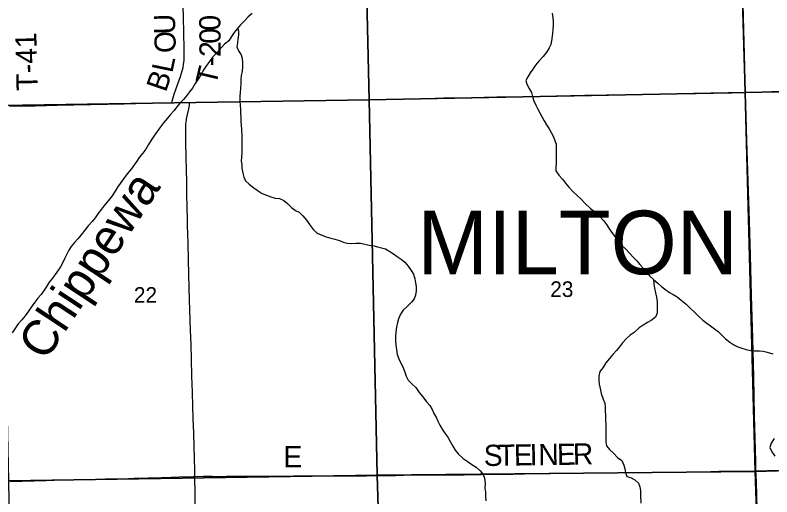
# Model space of a CAD drawing. Extents: x 1985906 to 2360102, y 891258 to 1222054.
# Drawn here: x 2156218 to 2166946, y 1068180 to 1075002 of the extents above; entities that cross this region are included whole.
import ezdxf

# ---------------------------------------------------------------- set-up
doc = ezdxf.new("R2010")
doc.units = 0
for name, color, linetype in [('GM_X_County_Road', 7, 'Continuous'), ('GM_X_Minor_River', 7, 'Continuous'), ('GM_X_Minor_River_Text', 7, 'Continuous'), ('GM_X_Section', 7, 'Continuous'), ('GM_X_Section_Text', 7, 'Continuous'), ('GM_X_State_Route', 7, 'Continuous'), ('GM_X_Township_Road', 7, 'Continuous'), ('GM_X_Township_Road_Text', 7, 'Continuous'), ('GM_X_Township_Text', 7, 'Continuous')]:
    doc.layers.add(name, color=color, linetype=linetype)

msp = doc.modelspace()

# ---------------------------------------------------------------- linework, layer by layer
at = {"layer": 'GM_X_County_Road'}
for points in [[(2166570, 1073908), (2166569, 1073934), (2166555, 1074409), (2166536, 1075049), (2166527, 1075295), (2166502, 1076082), (2166499, 1076153), (2166498, 1076198), (2166500, 1076236), (2166502, 1076276), (2166505, 1076312), (2166512, 1076365), (2166520, 1076411), (2166527, 1076443), (2166535, 1076473), (2166543, 1076506), (2166558, 1076552), (2166581, 1076613), (2166611, 1076692), (2166648, 1076782)], [(2166721, 1068548), (2166717, 1068685), (2166702, 1069324), (2166689, 1069882), (2166675, 1070423), (2166659, 1071030), (2166643, 1071605), (2166627, 1072080), (2166590, 1073228), (2166570, 1073908)], [(2158766, 1068469), (2158765, 1068547), (2158760, 1068728), (2158755, 1068891), (2158750, 1069088), (2158744, 1069284), (2158738, 1069465), (2158732, 1069662), (2158724, 1069891), (2158718, 1070137), (2158711, 1070334), (2158704, 1070547), (2158696, 1070826), (2158691, 1070974), (2158685, 1071138), (2158676, 1071530), (2158670, 1071777), (2158663, 1072024), (2158659, 1072170), (2158658, 1072229), (2158655, 1072351), (2158654, 1072397), (2158651, 1072647), (2158647, 1072811), (2158644, 1072992), (2158640, 1073211), (2158637, 1073319), (2158637, 1073417), (2158639, 1073467), (2158642, 1073488), (2158645, 1073515), (2158649, 1073538), (2158652, 1073551), (2158680, 1073675), (2158685, 1073701), (2158688, 1073723), (2158689, 1073738), (2158688, 1073750), (2158688, 1073765)], [(2158772, 1068006), (2158770, 1068236), (2158766, 1068449), (2158766, 1068469)], [(2166893, 1063230), (2166893, 1063241), (2166887, 1063372), (2166880, 1063552), (2166876, 1063683), (2166871, 1063814), (2166860, 1064125), (2166843, 1064551), (2166831, 1064879), (2166806, 1065551), (2166793, 1065945), (2166774, 1066651), (2166769, 1066831), (2166744, 1067717), (2166731, 1068225), (2166722, 1068504), (2166721, 1068548)]]:
    msp.add_lwpolyline(points, dxfattribs=at)
at = {"layer": 'GM_X_Minor_River'}
for points in [[(2159579, 1075024), (2159523, 1074977), (2159468, 1074922), (2159414, 1074866), (2159366, 1074809), (2159324, 1074757), (2159285, 1074700), (2159245, 1074637), (2159185, 1074591), (2159076, 1074469), (2159018, 1074406), (2158972, 1074346), (2158929, 1074289), (2158893, 1074231), (2158853, 1074164), (2158812, 1074096), (2158770, 1074035), (2158731, 1073970), (2158689, 1073916), (2158645, 1073861), (2158604, 1073809), (2158558, 1073758), (2158512, 1073705), (2158470, 1073651), (2158419, 1073594), (2158377, 1073542), (2158323, 1073477), (2158277, 1073418), (2158230, 1073354), (2158186, 1073289), (2158147, 1073230), (2158109, 1073170), (2158071, 1073105), (2158028, 1073045), (2157978, 1072986), (2157944, 1072932), (2157865, 1072822), (2157807, 1072754), (2157770, 1072701), (2157670, 1072564), (2157637, 1072511), (2157593, 1072445), (2157535, 1072372), (2157486, 1072313), (2157442, 1072255), (2157392, 1072186), (2157351, 1072133), (2157311, 1072079), (2157255, 1072020), (2157206, 1071959), (2157156, 1071891), (2157106, 1071834), (2157061, 1071780), (2157013, 1071727), (2156979, 1071674), (2156944, 1071606), (2156918, 1071551), (2156888, 1071491), (2156861, 1071439), (2156811, 1071364), (2156748, 1071279), (2156702, 1071220), (2156656, 1071152), (2156585, 1071047), (2156539, 1070994), (2156495, 1070937), (2156458, 1070883), (2156408, 1070812), (2156359, 1070746), (2156313, 1070689), (2156261, 1070632), (2156221, 1070576), (2156176, 1070505)], [(2163831, 1075031), (2163842, 1074963), (2163846, 1074911), (2163845, 1074851), (2163839, 1074797), (2163836, 1074742), (2163821, 1074638), (2163811, 1074588), (2163787, 1074537), (2163758, 1074483), (2163704, 1074416), (2163642, 1074351), (2163595, 1074295), (2163557, 1074238), (2163521, 1074184), (2163486, 1074127), (2163460, 1074077), (2163472, 1074025), (2163507, 1073963), (2163538, 1073907), (2163554, 1073849), (2163573, 1073789), (2163598, 1073729), (2163626, 1073671), (2163661, 1073609), (2163688, 1073557), (2163718, 1073503), (2163751, 1073447), (2163790, 1073390), (2163816, 1073338), (2163849, 1073280), (2163871, 1073228), (2163886, 1073176), (2163887, 1073112), (2163889, 1073059), (2163888, 1073007), (2163888, 1072955), (2163886, 1072903), (2163885, 1072851), (2163885, 1072796), (2163924, 1072735), (2163979, 1072679), (2164020, 1072621), (2164068, 1072567), (2164127, 1072502), (2164180, 1072452), (2164243, 1072394), (2164295, 1072341), (2164374, 1072265), (2164435, 1072218), (2164500, 1072160), (2164557, 1072092), (2164602, 1072039), (2164634, 1071987), (2164673, 1071927), (2164720, 1071865), (2164768, 1071805), (2164821, 1071740), (2164874, 1071688), (2164933, 1071626), (2164980, 1071573), (2165030, 1071523), (2165075, 1071471), (2165124, 1071415), (2165170, 1071364)], [(2159375, 1074819), (2159385, 1074769), (2159383, 1074719), (2159377, 1074665), (2159370, 1074610), (2159362, 1074552), (2159385, 1074498), (2159424, 1074442), (2159438, 1074386), (2159441, 1074332), (2159443, 1074276), (2159436, 1074206), (2159422, 1074145), (2159419, 1074089), (2159419, 1074037), (2159412, 1073963), (2159406, 1073906), (2159405, 1073856), (2159405, 1073786), (2159408, 1073728), (2159411, 1073664), (2159413, 1073608), (2159416, 1073555), (2159418, 1073501), (2159423, 1073441), (2159425, 1073389), (2159430, 1073281), (2159431, 1073160), (2159432, 1073104), (2159430, 1073054), (2159425, 1072992), (2159423, 1072935), (2159430, 1072885), (2159434, 1072833), (2159447, 1072763), (2159459, 1072709), (2159482, 1072655), (2159537, 1072609), (2159603, 1072558), (2159664, 1072512), (2159721, 1072475), (2159842, 1072428), (2159904, 1072412), (2159965, 1072405), (2160025, 1072379), (2160080, 1072333), (2160138, 1072278), (2160193, 1072234), (2160246, 1072211), (2160296, 1072161), (2160353, 1072093), (2160392, 1072037), (2160449, 1071962), (2160501, 1071914), (2160564, 1071887), (2160629, 1071861), (2160693, 1071844), (2160749, 1071828), (2160814, 1071809), (2160868, 1071789), (2160923, 1071773), (2160993, 1071770), (2161049, 1071773), (2161114, 1071773), (2161174, 1071760), (2161238, 1071746), (2161305, 1071733), (2161357, 1071723), (2161470, 1071692), (2161531, 1071657), (2161583, 1071621), (2161636, 1071584), (2161690, 1071544), (2161743, 1071502), (2161792, 1071448), (2161832, 1071387), (2161867, 1071333), (2161884, 1071267), (2161896, 1071209), (2161903, 1071159), (2161901, 1071096), (2161892, 1071038), (2161876, 1070986), (2161837, 1070935), (2161777, 1070878), (2161719, 1070826), (2161679, 1070765), (2161652, 1070699), (2161638, 1070648), (2161623, 1070582), (2161615, 1070512), (2161610, 1070452), (2161610, 1070391), (2161615, 1070327), (2161624, 1070265), (2161636, 1070197), (2161659, 1070137), (2161688, 1070075), (2161714, 1070023), (2161737, 1069961), (2161760, 1069887)], [(2165170, 1071364), (2165213, 1071308), (2165268, 1071260), (2165330, 1071205), (2165387, 1071155), (2165444, 1071111), (2165494, 1071076), (2165547, 1071046), (2165604, 1071011), (2165658, 1070967), (2165729, 1070907), (2165790, 1070854), (2165851, 1070796), (2165917, 1070731), (2165968, 1070683), (2166025, 1070639), (2166077, 1070604), (2166134, 1070560), (2166185, 1070522), (2166237, 1070469), (2166290, 1070419), (2166351, 1070369), (2166407, 1070332), (2166464, 1070306), (2166522, 1070285), (2166581, 1070265), (2166643, 1070254), (2166702, 1070246), (2166772, 1070247), (2166824, 1070243), (2166881, 1070228), (2166959, 1070207)], [(2165268, 1071260), (2165272, 1071194), (2165283, 1071134), (2165296, 1071068), (2165312, 1071008), (2165319, 1070940), (2165321, 1070886), (2165322, 1070833), (2165318, 1070781), (2165297, 1070727), (2165237, 1070678), (2165185, 1070649), (2165123, 1070613), (2165065, 1070576), (2164993, 1070509), (2164937, 1070471), (2164883, 1070422), (2164830, 1070359), (2164786, 1070305), (2164744, 1070254), (2164691, 1070195), (2164643, 1070141), (2164591, 1070080), (2164548, 1070009), (2164508, 1069955), (2164492, 1069887), (2164493, 1069832), (2164499, 1069778), (2164510, 1069714), (2164527, 1069644), (2164554, 1069564), (2164576, 1069506), (2164583, 1069448), (2164585, 1069398), (2164586, 1069332), (2164588, 1069269), (2164593, 1069205), (2164594, 1069099), (2164591, 1069021), (2164591, 1068958), (2164600, 1068904), (2164644, 1068851), (2164701, 1068797), (2164756, 1068739), (2164819, 1068694), (2164849, 1068630), (2164860, 1068578), (2164870, 1068524), (2164889, 1068470), (2164943, 1068456), (2165004, 1068422), (2165055, 1068375), (2165075, 1068321), (2165084, 1068271), (2165086, 1068200), (2165087, 1068092)], [(2161760, 1069887), (2161788, 1069831), (2161839, 1069787), (2161898, 1069728), (2161947, 1069660), (2161997, 1069596), (2162050, 1069527), (2162097, 1069475), (2162132, 1069415), (2162156, 1069359), (2162185, 1069307), (2162211, 1069253), (2162240, 1069195), (2162273, 1069141), (2162311, 1069080), (2162350, 1069026), (2162383, 1068962), (2162422, 1068898), (2162458, 1068840), (2162501, 1068788), (2162568, 1068721), (2162624, 1068687), (2162693, 1068636), (2162756, 1068600), (2162811, 1068550), (2162851, 1068499), (2162874, 1068443), (2162880, 1068374), (2162879, 1068302), (2162884, 1068246), (2162888, 1068196), (2162893, 1068126)], [(2166980, 1069005), (2166938, 1068942), (2166915, 1068878), (2166946, 1068816), (2166988, 1068758)]]:
    msp.add_lwpolyline(points, dxfattribs=at)
at = {"layer": 'GM_X_Section'}
for points in [[(2171839, 1079483), (2171844, 1079281), (2172006, 1074015), (2166569, 1073905), (2166424, 1079262)], [(2161116, 1079103), (2166424, 1079262), (2166569, 1073905), (2161236, 1073805)], [(2161116, 1079103), (2161236, 1073805), (2156015, 1073723), (2155886, 1079046)], [(2166569, 1073905), (2172006, 1074015), (2172009, 1073891), (2172099, 1068702), (2166710, 1068541)], [(2161236, 1073805), (2166569, 1073905), (2166710, 1068541), (2161351, 1068486)], [(2161236, 1073805), (2161351, 1068486), (2156126, 1068406), (2156015, 1073723)], [(2172099, 1068702), (2172103, 1068612), (2172191, 1063351), (2166889, 1063250), (2166710, 1068541)], [(2156126, 1068406), (2161351, 1068486), (2161514, 1063103), (2158650, 1063048), (2156215, 1062993)], [(2166710, 1068541), (2166889, 1063250), (2161514, 1063103), (2161351, 1068486)]]:
    msp.add_lwpolyline(points, close=True, dxfattribs=at)
at = {"layer": 'GM_X_State_Route'}
for points in [[(2166570, 1073908), (2166674, 1073910), (2167073, 1073926)], [(2159094, 1073772), (2160160, 1073788), (2160849, 1073800), (2161309, 1073807), (2161555, 1073811), (2161735, 1073816), (2161916, 1073819), (2162293, 1073829), (2162687, 1073837), (2163048, 1073844), (2163475, 1073852), (2164295, 1073867), (2164902, 1073877), (2165510, 1073889), (2165871, 1073893), (2166117, 1073895), (2166379, 1073902), (2166570, 1073908)], [(2156140, 1073711), (2156501, 1073719), (2156812, 1073726), (2157764, 1073746), (2157929, 1073750)], [(2157929, 1073750), (2158109, 1073754), (2158437, 1073761), (2158601, 1073764), (2158688, 1073765), (2158978, 1073770), (2159094, 1073772)]]:
    msp.add_lwpolyline(points, dxfattribs=at)
at = {"layer": 'GM_X_Township_Road'}
for points in [[(2158437, 1073761), (2158443, 1073783), (2158474, 1073885), (2158506, 1073978), (2158561, 1074133), (2158586, 1074212), (2158598, 1074260), (2158607, 1074309), (2158612, 1074358), (2158615, 1074407), (2158613, 1074539), (2158608, 1074736), (2158603, 1074983), (2158597, 1075262)], [(2166721, 1068548), (2166754, 1068549), (2166885, 1068551), (2167049, 1068553), (2167229, 1068555), (2167361, 1068559), (2167541, 1068564), (2167853, 1068571), (2168247, 1068578), (2168395, 1068583), (2168591, 1068586), (2168772, 1068592), (2168780, 1068592)], [(2156148, 1068397), (2156657, 1068412), (2156771, 1068417), (2156868, 1068420), (2157041, 1068423), (2157154, 1068425), (2157255, 1068427), (2157499, 1068433), (2157630, 1068436), (2157825, 1068442), (2157907, 1068444), (2158103, 1068451), (2158299, 1068456), (2158430, 1068460), (2158545, 1068462), (2158741, 1068468), (2158766, 1068469)], [(2158766, 1068469), (2158888, 1068471), (2159018, 1068471), (2159117, 1068470), (2159215, 1068471), (2159461, 1068472), (2159740, 1068474), (2159953, 1068475), (2160166, 1068477), (2160494, 1068478), (2160690, 1068478), (2160860, 1068480), (2160906, 1068480), (2160954, 1068480), (2161200, 1068480), (2161380, 1068481), (2161528, 1068483), (2161610, 1068483), (2161724, 1068485), (2162110, 1068490), (2162224, 1068492), (2162339, 1068493), (2162437, 1068493), (2162518, 1068494), (2162583, 1068494), (2162665, 1068495), (2162829, 1068496), (2163124, 1068500), (2163279, 1068503), (2163441, 1068506), (2163802, 1068510), (2164114, 1068515), (2164393, 1068518), (2164864, 1068523), (2165092, 1068527), (2165381, 1068529), (2165393, 1068529)], [(2165393, 1068529), (2165406, 1068529), (2165461, 1068530), (2165592, 1068532), (2165792, 1068534)], [(2165792, 1068534), (2165868, 1068535), (2166081, 1068540), (2166196, 1068542), (2166317, 1068543)], [(2166317, 1068543), (2166343, 1068543), (2166458, 1068544), (2166672, 1068546), (2166721, 1068548)]]:
    msp.add_lwpolyline(points, dxfattribs=at)

# ---------------------------------------------------------------- texts
at = {"layer": 'GM_X_Minor_River_Text'}
msp.add_text('Chippewa', height=500.2, rotation=56.5332, dxfattribs=at).set_placement((2156649, 1070088))
at = {"layer": 'GM_X_Section_Text'}
for s, p in [('22', (2157901, 1070929)), ('23', (2163804, 1071011))]:
    msp.add_text(s, height=221, rotation=0, dxfattribs=at).set_placement(p)
at = {"layer": 'GM_X_Township_Road_Text'}
for s, rotation, p in [('U', 91.0383, (2158489, 1074733)), ('0', 90.7098, (2159129, 1074784)), ('0', 90.5368, (2159131, 1074598)), ('T-41', 91.4134, (2156538, 1073937)), ('O', 91.8389, (2158498, 1074470)), ('2', 89.7702, (2159130, 1074409)), ('L', 78.2763, (2158445, 1074173)), ('-', 87.4806, (2159124, 1074273)), ('T', 76.654, (2159064, 1073994)), ('B', 71.0183, (2158354, 1073900)), ('E', 0, (2160022, 1068599)), ('S', 0.8221, (2162863, 1068616)), ('T', 0.8262, (2163065, 1068619)), ('E', 0.8229, (2163290, 1068623)), ('I', 0.8278, (2163514, 1068626)), ('N', 0.8233, (2163637, 1068628)), ('E', 0.8302, (2163901, 1068631)), ('R', 1.0527, (2164127, 1068635))]:
    msp.add_text(s, height=300, rotation=rotation, dxfattribs=at).set_placement(p)
at = {"layer": 'GM_X_Township_Text'}
msp.add_text('MILTON', height=900, rotation=0, dxfattribs=at).set_placement((2161920, 1071333))

doc.saveas('drawing.dxf')
